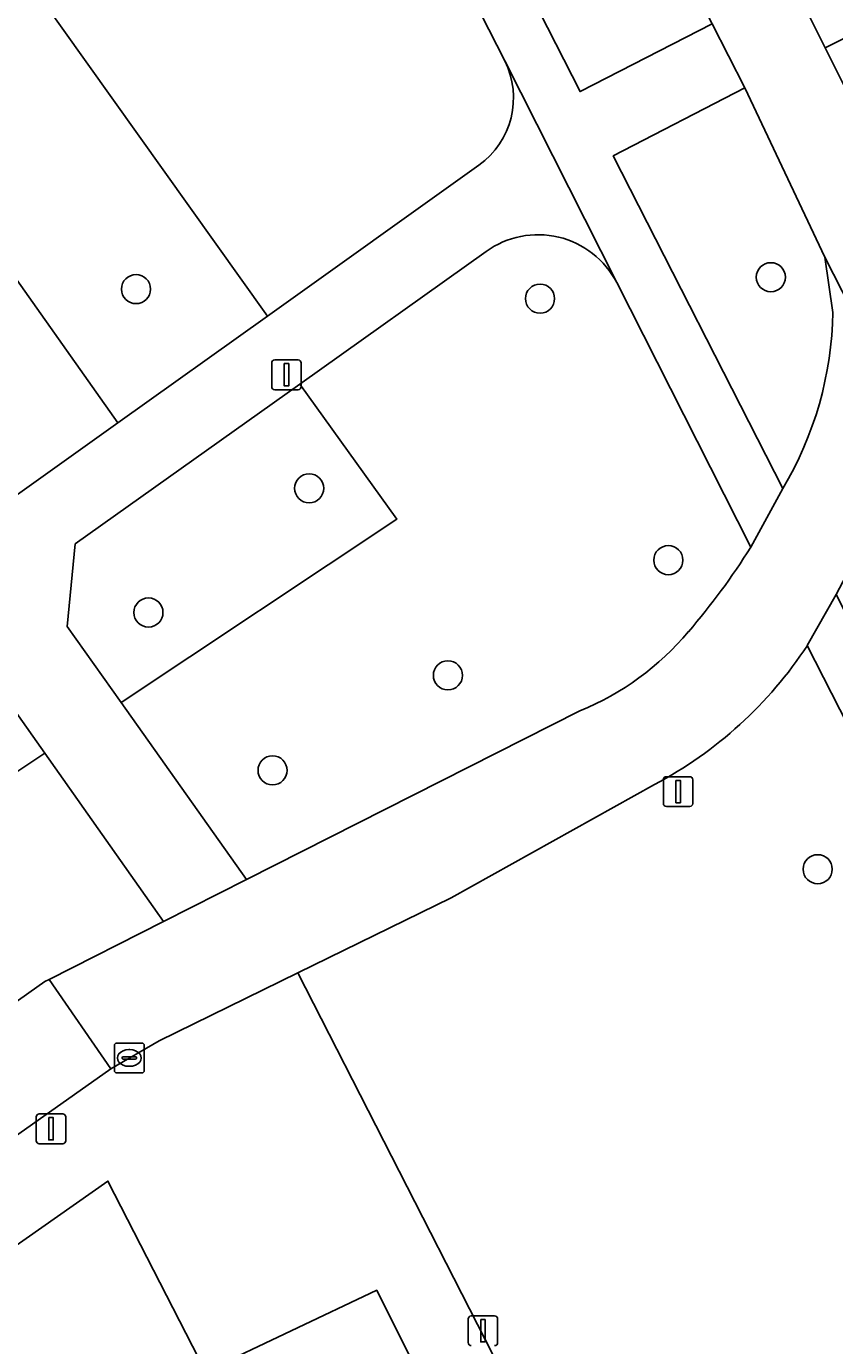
# Model space of a CAD drawing. Extents: x 159352 to 160617, y 385888 to 387323.
# Drawn here: x 159737.07 to 159764.22, y 386512.11 to 386556.41 of the extents above; entities that cross this region are included whole.
import ezdxf

# ---------------------------------------------------------------- set-up
doc = ezdxf.new("R2010")
doc.units = 0
for name, color, linetype in [('IMGEO_Berm_groen', 7, 'Continuous'), ('IMGEO_Boom', 7, 'Continuous'), ('IMGEO_Erf', 7, 'Continuous'), ('IMGEO_Fietspad_gesloten', 7, 'Continuous'), ('IMGEO_Fietspad_open', 7, 'Continuous'), ('IMGEO_Groenvoorziening', 7, 'Continuous'), ('IMGEO_Kolk', 7, 'Continuous'), ('IMGEO_Lichtmast', 7, 'Continuous'), ('IMGEO_Verkeerseiland_groen', 7, 'Continuous'), ('IMGEO_Voetpad_open', 7, 'Continuous')]:
    doc.layers.add(name, color=color, linetype=linetype)

msp = doc.modelspace()

# ---------------------------------------------------------------- linework, layer by layer
at = {"layer": 'IMGEO_Berm_groen'}
msp.add_lwpolyline([(159729.174, 386617.087), (159724.727, 386614.834), (159755.671, 386554.225), (159760.103, 386556.503)], close=True, dxfattribs=at)
for points in [[(159761.201, 386554.351), (159756.788, 386552.065), (159762.483, 386540.891)], [(159764.166, 386546.81), (159763.897, 386548.665), (159761.201, 386554.351)]]:
    msp.add_lwpolyline(points, dxfattribs=at)
msp.add_arc((159752.101, 386547.042), 12.068, 329.3561, 358.8989, dxfattribs=at)
at = {"layer": 'IMGEO_Boom'}
for centre in [(159762.081, 386547.989), (159740.757, 386547.591), (159754.328, 386547.27), (159746.572, 386540.9), (159758.637, 386538.489), (159741.173, 386536.729), (159751.233, 386534.619), (159745.343, 386531.429), (159763.654, 386528.108)]:
    msp.add_circle(centre, 0.489, dxfattribs=at)
at = {"layer": 'IMGEO_Erf'}
msp.add_lwpolyline([(159711.29, 386522.503), (159740.145, 386543.095), (159725.723, 386563.506)], dxfattribs=at)
at = {"layer": 'IMGEO_Fietspad_gesloten'}
for points in [[(159764.732, 386554.032), (159763.906, 386555.697), (159762.831, 386557.859), (159731.872, 386618.458), (159729.174, 386617.087), (159760.103, 386556.503), (159761.201, 386554.351), (159763.897, 386548.665), (159768.25, 386540.122)], [(159768.25, 386540.122), (159763.897, 386548.665), (159764.166, 386546.81)], [(159762.483, 386540.891), (159761.403, 386538.922)], [(159763.305, 386535.626), (159764.277, 386537.334), (159765.386, 386539.435)], [(159755.667, 386533.427), (159744.465, 386527.761), (159741.685, 386526.355), (159737.837, 386524.409), (159739.906, 386521.405), (159741.53, 386522.35), (159746.188, 386524.627), (159751.341, 386527.146), (159758.173, 386530.955)]]:
    msp.add_lwpolyline(points, dxfattribs=at)
for centre, radius, start, end in [((159752.101, 386547.042), 12.068, 329.3561, 358.8989), ((159741.685, 386551.271), 23.266, 319.2557, 327.9412), ((159752.071, 386542.184), 9.466, 292.3238, 319.8972), ((159751.678, 386543.246), 13.902, 297.8544, 326.7607)]:
    msp.add_arc(centre, radius, start, end, dxfattribs=at)
at = {"layer": 'IMGEO_Fietspad_open'}
msp.add_lwpolyline([(159710.439, 386507.718), (159713.737, 386502.945), (159727.124, 386512.381), (159739.906, 386521.405), (159737.837, 386524.409), (159737.692, 386524.333), (159733.956, 386521.697), (159713.275, 386507.109)], dxfattribs=at)
at = {"layer": 'IMGEO_Groenvoorziening'}
for points in [[(159753.143, 386555.26), (159723.124, 386614.022), (159719.418, 386611.743), (159714.799, 386608.404), (159706.083, 386601.493), (159745.173, 386546.684), (159752.276, 386551.753)], [(159752.514, 386548.855), (159746.256, 386544.401), (159749.522, 386539.867), (159740.254, 386533.705), (159744.465, 386527.761), (159755.667, 386533.427)], [(159761.403, 386538.922), (159756.902, 386547.807)], [(159758.173, 386530.955), (159751.341, 386527.146), (159746.188, 386524.627), (159758.772, 386500), (159788.823, 386441.192), (159806.88, 386450.267), (159763.305, 386535.626)], [(159713.275, 386507.109), (159733.956, 386521.697), (159730.196, 386527.018), (159737.694, 386532.003), (159735.783, 386534.707), (159733.457, 386535.197), (159705.122, 386515.232), (159708.576, 386510.351), (159710.439, 386507.718)]]:
    msp.add_lwpolyline(points, dxfattribs=at)
for points in [[(159697.822, 386577.978), (159710.208, 386586.565), (159725.658, 386564.413), (159725.274, 386564.141), (159725.723, 386563.506), (159740.145, 386543.095), (159745.173, 386546.684), (159706.083, 386601.493), (159700.378, 386596.969), (159691.633, 386589.707), (159679.699, 386578.71), (159651.927, 386551.906), (159655.734, 386546.537), (159676.524, 386561.361), (159675.779, 386562.416)], [(159740.254, 386533.705), (159749.522, 386539.867), (159746.256, 386544.401), (159738.717, 386539.034), (159738.447, 386536.256)], [(159741.685, 386526.355), (159737.694, 386532.003), (159730.196, 386527.018), (159733.956, 386521.697), (159737.692, 386524.333), (159737.837, 386524.409)]]:
    msp.add_lwpolyline(points, close=True, dxfattribs=at)
for centre, radius, start, end in [((159750.643, 386554.017), 2.792, 305.8039, 26.4236), ((159754.257, 386546.444), 2.975, 27.2642, 125.8708), ((159741.685, 386551.271), 23.266, 319.2557, 327.9412), ((159752.071, 386542.184), 9.466, 292.3238, 319.8972), ((159751.678, 386543.246), 13.902, 297.8544, 326.7607)]:
    msp.add_arc(centre, radius, start, end, dxfattribs=at)
at = {"layer": 'IMGEO_Kolk'}
for p, q in [((159740.031, 386521.343), (159740.031, 386522.195)), ((159740.106, 386522.269), (159740.958, 386522.269)), ((159740.519, 386522.049), (159740.544, 386522.049)), ((159741.032, 386522.195), (159741.032, 386521.343)), ((159740.29, 386521.763), (159740.29, 386521.775)), ((159740.728, 386521.726), (159740.33, 386521.726)), ((159740.333, 386521.812), (159740.731, 386521.812)), ((159740.774, 386521.775), (159740.774, 386521.763)), ((159740.958, 386521.269), (159740.106, 386521.269)), ((159740.542, 386521.489), (159740.517, 386521.489))]:
    msp.add_line(p, q, dxfattribs=at)
for points in [[(159740.031, 386521.343), (159740.031, 386522.195)], [(159740.106, 386522.269), (159740.958, 386522.269)], [(159741.032, 386522.195), (159741.032, 386521.343)], [(159740.958, 386521.269), (159740.106, 386521.269)]]:
    msp.add_lwpolyline(points, dxfattribs=at)
for centre, radius, start, end in [((159740.108, 386522.193), 0.0765, 91.552, 178.448), ((159740.108, 386522.193), 0.0765, 91.552, 178.448), ((159740.956, 386522.193), 0.0765, 1.552, 88.448), ((159740.956, 386522.193), 0.0765, 1.552, 88.448), ((159740.33, 386521.772), 0.0403, 85.8775, 175.7526), ((159740.327, 386521.762), 0.0366, 178.938, 274.7102), ((159740.731, 386521.769), 0.043, 264.8664, 352.4533), ((159740.735, 386521.774), 0.0386, 1.7309, 96.639), ((159740.108, 386521.345), 0.0765, 181.552, 268.448), ((159740.108, 386521.345), 0.0765, 181.552, 268.448), ((159740.956, 386521.345), 0.0765, 271.552, 358.448), ((159740.956, 386521.345), 0.0765, 271.552, 358.448)]:
    msp.add_arc(centre, radius, start, end, dxfattribs=at)
for centre, major_axis, ratio, start_param, end_param in [((159740.518, 386521.769), (-0.387, 0.002), 0.722429, 4.712389, 7.853982), ((159740.543, 386521.769), (-0.39, 0.002), 0.717154, 1.570796, 4.712389)]:
    msp.add_ellipse(centre, major_axis=major_axis, ratio=ratio, start_param=start_param, end_param=end_param, dxfattribs=at)
at = {"layer": 'IMGEO_Lichtmast'}
for p, q in [((159745.314, 386544.312), (159745.314, 386545.112)), ((159745.314, 386545.112), (159745.314, 386544.312)), ((159745.414, 386545.212), (159746.204, 386545.212)), ((159746.204, 386545.212), (159745.414, 386545.212)), ((159746.304, 386545.112), (159746.304, 386544.312)), ((159746.304, 386544.312), (159746.304, 386545.112)), ((159746.204, 386544.212), (159745.414, 386544.212)), ((159745.414, 386544.212), (159746.204, 386544.212)), ((159758.47, 386530.314), (159758.47, 386531.114)), ((159758.47, 386531.114), (159758.47, 386530.314)), ((159758.57, 386531.214), (159759.36, 386531.214)), ((159759.36, 386531.214), (159758.57, 386531.214)), ((159759.46, 386531.114), (159759.46, 386530.314)), ((159759.46, 386530.314), (159759.46, 386531.114)), ((159759.36, 386530.214), (159758.57, 386530.214)), ((159758.57, 386530.214), (159759.36, 386530.214)), ((159737.404, 386518.991), (159737.404, 386519.791)), ((159737.404, 386519.791), (159737.404, 386518.991)), ((159737.504, 386519.891), (159738.294, 386519.891)), ((159738.294, 386519.891), (159737.504, 386519.891)), ((159738.394, 386519.791), (159738.394, 386518.991)), ((159738.394, 386518.991), (159738.394, 386519.791)), ((159738.294, 386518.891), (159737.504, 386518.891)), ((159737.504, 386518.891), (159738.294, 386518.891)), ((159751.913, 386512.209), (159751.913, 386513.009)), ((159751.913, 386513.009), (159751.913, 386512.209)), ((159752.013, 386513.109), (159752.803, 386513.109)), ((159752.803, 386513.109), (159752.013, 386513.109)), ((159752.903, 386513.009), (159752.903, 386512.209)), ((159752.903, 386512.209), (159752.903, 386513.009))]:
    msp.add_line(p, q, dxfattribs=at)
for points in [[(159745.734, 386545.087), (159745.884, 386545.087), (159745.884, 386544.337), (159745.734, 386544.337), (159745.734, 386545.087)], [(159758.89, 386531.089), (159759.04, 386531.089), (159759.04, 386530.339), (159758.89, 386530.339), (159758.89, 386531.089)], [(159737.824, 386519.766), (159737.974, 386519.766), (159737.974, 386519.016), (159737.824, 386519.016), (159737.824, 386519.766)], [(159752.333, 386512.984), (159752.483, 386512.984), (159752.483, 386512.234), (159752.333, 386512.234), (159752.333, 386512.984)]]:
    msp.add_lwpolyline(points, dxfattribs=at)
for centre, start, end in [((159745.414, 386545.112), 90, 180), ((159745.414, 386545.112), 90, 180), ((159746.204, 386545.112), 0, 90), ((159746.204, 386545.112), 360, 90), ((159745.414, 386544.312), 180, 270), ((159745.414, 386544.312), 180, 270), ((159746.204, 386544.312), 270, 0), ((159746.204, 386544.312), 270, 0), ((159758.57, 386531.114), 90, 180), ((159758.57, 386531.114), 90, 180), ((159759.36, 386531.114), 0, 90), ((159759.36, 386531.114), 360, 90), ((159758.57, 386530.314), 180, 270), ((159758.57, 386530.314), 180, 270), ((159759.36, 386530.314), 270, 0), ((159759.36, 386530.314), 270, 0), ((159737.504, 386519.791), 90, 180), ((159737.504, 386519.791), 90, 180), ((159738.294, 386519.791), 0, 90), ((159738.294, 386519.791), 360, 90), ((159737.504, 386518.991), 180, 270), ((159737.504, 386518.991), 180, 270), ((159738.294, 386518.991), 270, 0), ((159738.294, 386518.991), 270, 0), ((159752.013, 386513.009), 90, 180), ((159752.013, 386513.009), 90, 180), ((159752.803, 386513.009), 0, 90), ((159752.803, 386513.009), 360, 90), ((159752.013, 386512.209), 180, 270), ((159752.013, 386512.209), 180, 270), ((159752.803, 386512.209), 270, 0), ((159752.803, 386512.209), 270, 0)]:
    msp.add_arc(centre, 0.1, start, end, dxfattribs=at)
at = {"layer": 'IMGEO_Verkeerseiland_groen'}
msp.add_lwpolyline([(159769.496, 386555.998), (159768.484, 386557.998), (159763.906, 386555.697), (159764.732, 386554.032)], dxfattribs=at)
at = {"layer": 'IMGEO_Voetpad_open'}
for points in [[(159761.201, 386554.351), (159760.103, 386556.503), (159755.671, 386554.225), (159724.727, 386614.834), (159723.124, 386614.022), (159753.143, 386555.26), (159753.146, 386555.261), (159756.902, 386547.807), (159761.403, 386538.922), (159762.483, 386540.891), (159756.788, 386552.065)], [(159767.368, 386560.207), (159762.831, 386557.859), (159763.906, 386555.697), (159768.484, 386557.998)], [(159810.797, 386448.916), (159814.335, 386450.771), (159812.971, 386453.414), (159808.35, 386451.022), (159764.277, 386537.334), (159763.305, 386535.626), (159806.88, 386450.267), (159808.097, 386447.447), (159812.587, 386438.71), (159812.603, 386438.708), (159815.523, 386432.893), (159817.89, 386433.94), (159817.422, 386434.909), (159816.992, 386436.967)], [(159730.408, 386511.042), (159733.014, 386506.017), (159743.087, 386511.24), (159739.814, 386517.637)], [(159748.84, 386513.971), (159743.087, 386511.24), (159749.257, 386499.196), (159754.838, 386501.94)]]:
    msp.add_lwpolyline(points, close=True, dxfattribs=at)
for points in [[(159756.902, 386547.807), (159753.146, 386555.261), (159753.143, 386555.26)], [(159752.276, 386551.753), (159745.173, 386546.684), (159740.145, 386543.095), (159711.29, 386522.503), (159699.615, 386514.171), (159689.848, 386507.201), (159688.083, 386505.941), (159685.639, 386504.242), (159686.114, 386501.763), (159686.393, 386501.938), (159690.649, 386504.82), (159705.122, 386515.232), (159733.457, 386535.197)], [(159733.457, 386535.197), (159735.783, 386534.707), (159737.694, 386532.003), (159741.685, 386526.355), (159744.465, 386527.761), (159740.254, 386533.705), (159738.447, 386536.256), (159738.717, 386539.034), (159746.256, 386544.401), (159752.514, 386548.855)], [(159758.772, 386500), (159746.188, 386524.627), (159741.53, 386522.35), (159739.906, 386521.405), (159727.124, 386512.381), (159728.827, 386509.923), (159730.408, 386511.042), (159739.814, 386517.637), (159743.087, 386511.24), (159748.84, 386513.971), (159754.838, 386501.94), (159749.257, 386499.196), (159752.201, 386493.449), (159753.152, 386491.592), (159765.356, 386467.81), (159770.579, 386470.367), (159786.711, 386438.751), (159788.799, 386434.664), (159792.915, 386426.644), (159792.974, 386426.53), (159798.144, 386428.907)]]:
    msp.add_lwpolyline(points, dxfattribs=at)
for centre, radius, start, end in [((159750.643, 386554.017), 2.792, 305.8039, 26.4236), ((159754.257, 386546.444), 2.975, 27.2642, 125.8708)]:
    msp.add_arc(centre, radius, start, end, dxfattribs=at)

doc.saveas('drawing.dxf')
